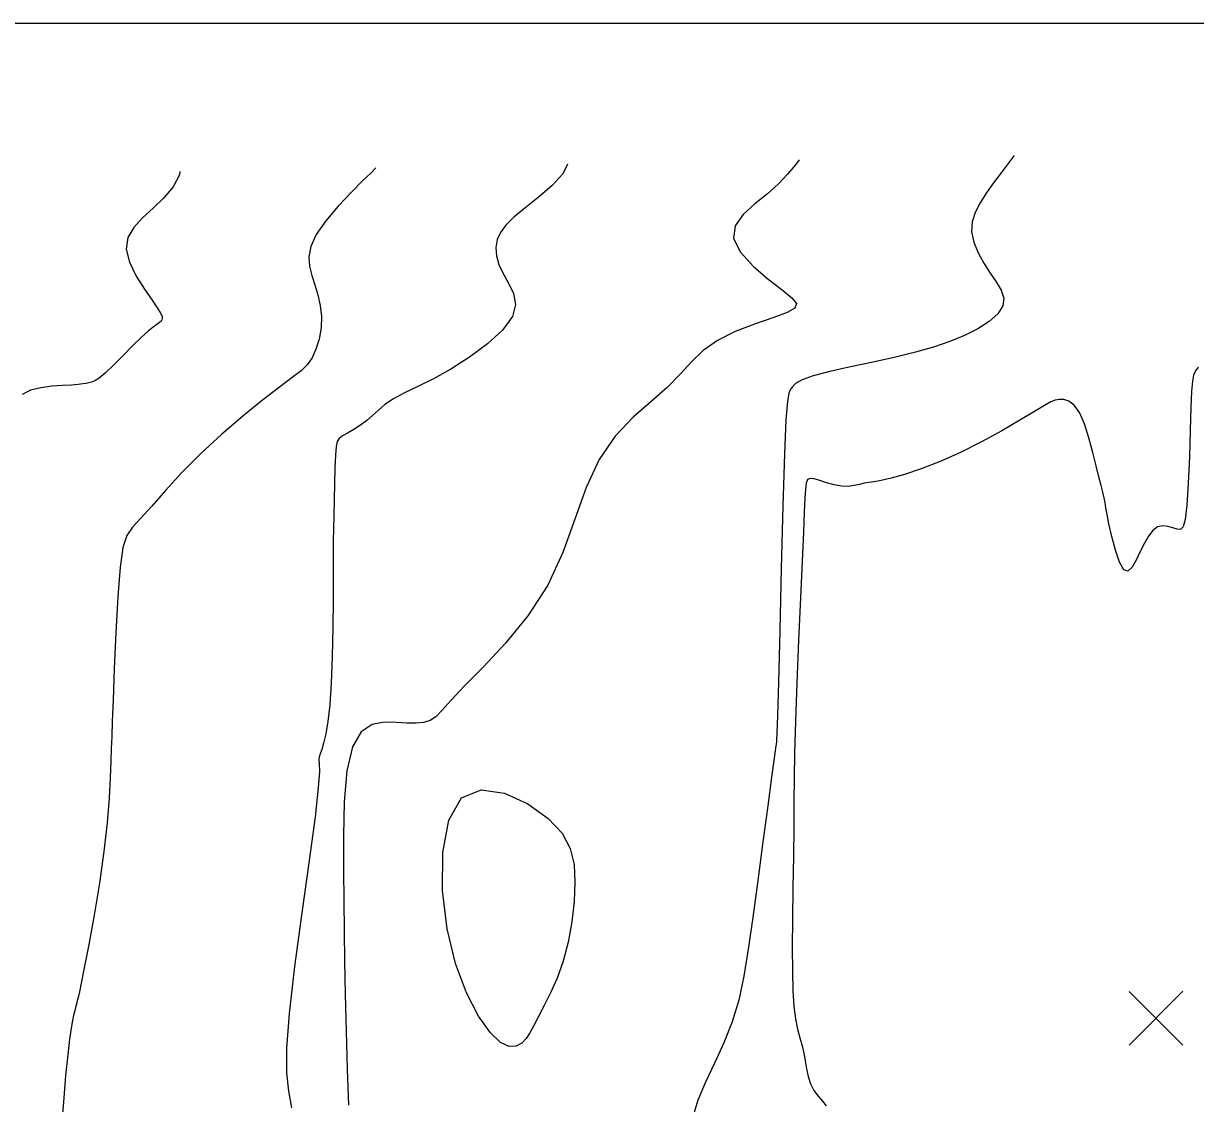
# Model space of a CAD drawing. Extents: x 2566142 to 2571431, y 418755 to 421584.
# Drawn here: x 2570277 to 2570603.5, y 421260.9 to 421561.7 of the extents above; entities that cross this region are included whole.
import ezdxf

# ---------------------------------------------------------------- set-up
doc = ezdxf.new("R2010")
doc.units = 0
for name, color, linetype in [('Contour_ADS_Major', 7, 'Continuous'), ('Contour_ADS_Minor', 7, 'Continuous'), ('Contour_ADS_Spot_Elevation', 7, 'Continuous'), ('Contour_ADS_State_Plane_Border', 7, 'Continuous')]:
    doc.layers.add(name, color=color, linetype=linetype)

# ---------------------------------------------------------------- blocks, each defined once
blk = doc.blocks.new('S750')
at = {"layer": 'Contour_ADS_Spot_Elevation'}
for p, q in [((-0.5, 0.498), (0.5, -0.498)), ((-0.498, -0.5), (0.498, 0.5))]:
    blk.add_line(p, q, dxfattribs=at)

msp = doc.modelspace()

# ---------------------------------------------------------------- linework, layer by layer
at = {"layer": 'Contour_ADS_Major'}
msp.add_lwpolyline([(2570428.53, 421522.51), (2570427.23, 421519.77), (2570424.2, 421516.49), (2570420.41, 421513.24), (2570416.67, 421510.26), (2570413.65, 421507.72), (2570411.42, 421505.52), (2570409.89, 421503.49), (2570408.98, 421501.47), (2570408.61, 421499.31), (2570408.78, 421497.01), (2570409.45, 421494.57), (2570410.61, 421492.02), (2570412.15, 421489.36), (2570413.53, 421486.52), (2570414.1, 421483.44), (2570413.23, 421480.05), (2570410.5, 421476.31), (2570406.31, 421472.46), (2570401.29, 421468.75), (2570396.09, 421465.45), (2570391.23, 421462.76), (2570386.88, 421460.6), (2570383.14, 421458.78), (2570380.08, 421457.13), (2570377.73, 421455.54), (2570375.89, 421453.98), (2570374.3, 421452.48), (2570372.71, 421451.07), (2570370.93, 421449.78), (2570369.07, 421448.62), (2570367.34, 421447.62), (2570365.93, 421446.81), (2570364.98, 421446.13), (2570364.41, 421445.27), (2570364.11, 421443.85), (2570363.94, 421441.48), (2570363.8, 421437.94), (2570363.67, 421433.6), (2570363.56, 421429.02), (2570363.47, 421424.73), (2570363.4, 421421.06), (2570363.35, 421417.55), (2570363.32, 421413.5), (2570363.29, 421408.25), (2570363.27, 421401.36), (2570363.2, 421393.45), (2570363.06, 421385.37), (2570362.79, 421377.99), (2570362.37, 421371.98), (2570361.84, 421367.34), (2570361.25, 421363.85), (2570360.66, 421361.31), (2570360.14, 421359.53), (2570359.71, 421358.29), (2570359.44, 421357.4), (2570359.34, 421356.62), (2570359.42, 421355.61), (2570359.46, 421353.39), (2570359.17, 421348.81), (2570358.28, 421340.76), (2570356.64, 421328.63), (2570354.59, 421314.04), (2570352.56, 421299.12), (2570351.02, 421286.03), (2570350.3, 421276.35), (2570350.31, 421269.51), (2570350.85, 421264.35), (2570351.7, 421259.73)], dxfattribs=at)
at = {"layer": 'Contour_ADS_Minor'}
for points in [[(2570493.11, 421523.74), (2570492.04, 421522.3), (2570489.86, 421519.67), (2570487.3, 421516.97), (2570484.25, 421514.21), (2570480.77, 421511.4), (2570477.5, 421508.46), (2570475.26, 421505.29), (2570474.84, 421501.82), (2570476.75, 421498.01), (2570480.3, 421494.12), (2570484.5, 421490.5), (2570488.37, 421487.47), (2570491.07, 421485.27), (2570492.3, 421483.69), (2570491.9, 421482.43), (2570489.73, 421481.2), (2570485.78, 421479.73), (2570480.69, 421477.96), (2570475.27, 421475.86), (2570470.31, 421473.41), (2570466.38, 421470.59), (2570463.13, 421467.43), (2570459.98, 421464), (2570456.35, 421460.33), (2570451.85, 421456.43), (2570446.83, 421452), (2570441.82, 421446.73), (2570437.37, 421440.26), (2570433.79, 421432.42), (2570430.65, 421423.6), (2570427.29, 421414.36), (2570423.05, 421405.25), (2570417.52, 421396.75), (2570411.28, 421389.12), (2570405.13, 421382.54), (2570399.89, 421377.2), (2570396.17, 421373.23), (2570393.66, 421370.45), (2570391.87, 421368.64), (2570390.28, 421367.56), (2570388.46, 421367), (2570386.31, 421366.8), (2570383.78, 421366.86), (2570380.85, 421367.03), (2570377.54, 421367.11), (2570374.16, 421366.48), (2570371.08, 421364.44), (2570368.65, 421360.27), (2570367.13, 421353.54), (2570366.39, 421344.94), (2570366.15, 421335.43), (2570366.17, 421325.98), (2570366.24, 421317.29), (2570366.33, 421309.02), (2570366.47, 421300.59), (2570366.66, 421291.39), (2570366.94, 421281.1), (2570367.25, 421270.46), (2570367.57, 421260.46)], [(2570553, 421524.88), (2570551.34, 421522.7), (2570549.33, 421520.07), (2570547.23, 421517.27), (2570545.21, 421514.45), (2570543.46, 421511.73), (2570542.1, 421509.07), (2570541.28, 421506.41), (2570541.13, 421503.65), (2570541.74, 421500.77), (2570542.95, 421497.82), (2570544.53, 421494.92), (2570546.29, 421492.18), (2570548, 421489.68), (2570549.36, 421487.36), (2570550.07, 421485.16), (2570549.84, 421483), (2570548.45, 421480.84), (2570546.05, 421478.7), (2570542.87, 421476.66), (2570539.14, 421474.77), (2570535.04, 421473.07), (2570530.54, 421471.54), (2570525.53, 421470.11), (2570519.91, 421468.74), (2570513.72, 421467.38), (2570507.43, 421466.04), (2570501.66, 421464.75), (2570496.99, 421463.53), (2570493.88, 421462.4), (2570492.06, 421461.37), (2570491.12, 421460.44), (2570490.62, 421459.63), (2570490.21, 421458.69), (2570489.81, 421456.4), (2570489.41, 421451.26), (2570488.98, 421441.82), (2570488.53, 421427.32), (2570488.07, 421409.95), (2570487.66, 421392.61), (2570487.31, 421378.21), (2570487.07, 421368.94), (2570486.91, 421364.05), (2570486.81, 421362.07), (2570486.74, 421361.55), (2570486.67, 421361.12), (2570486.49, 421359.88), (2570486.11, 421357.05), (2570485.41, 421351.83), (2570484.34, 421343.78), (2570483, 421333.77), (2570481.55, 421323.02), (2570480.16, 421312.75), (2570478.93, 421303.9), (2570477.7, 421296.36), (2570476.28, 421289.75), (2570474.46, 421283.68), (2570472.13, 421277.84), (2570469.53, 421272.21), (2570467.01, 421266.87), (2570464.91, 421261.86), (2570463.47, 421257.25)], [(2570320.58, 421520.45), (2570320.47, 421519.53), (2570318.74, 421516.19), (2570316.16, 421513.08), (2570313.18, 421510.21), (2570310.25, 421507.53), (2570307.76, 421504.88), (2570306.09, 421502.05), (2570305.62, 421498.85), (2570306.56, 421495.16), (2570308.47, 421491.29), (2570310.78, 421487.64), (2570312.89, 421484.61), (2570314.33, 421482.48), (2570315.15, 421481.14), (2570315.55, 421480.35), (2570315.69, 421479.86), (2570315.72, 421479.48), (2570315.63, 421479.13), (2570315.39, 421478.78), (2570314.94, 421478.38), (2570314.23, 421477.88), (2570313.21, 421477.14), (2570311.77, 421475.99), (2570309.85, 421474.25), (2570307.43, 421471.87), (2570304.75, 421469.15), (2570302.12, 421466.49), (2570299.83, 421464.31), (2570298.11, 421462.89), (2570296.89, 421462.13), (2570295.99, 421461.78), (2570295.26, 421461.61), (2570294.52, 421461.46), (2570293.6, 421461.28), (2570292.31, 421461.11), (2570290.44, 421460.96), (2570287.91, 421460.84), (2570284.95, 421460.64), (2570281.89, 421460.24), (2570279.05, 421459.52), (2570276.7, 421458.39)], [(2570375.23, 421521.49), (2570373.85, 421520.08), (2570371.5, 421517.81), (2570368.31, 421514.61), (2570364.72, 421510.78), (2570361.3, 421506.74), (2570358.61, 421502.91), (2570357.06, 421499.59), (2570356.53, 421496.72), (2570356.73, 421494.09), (2570357.38, 421491.52), (2570358.22, 421488.87), (2570359.06, 421486.08), (2570359.73, 421483.15), (2570360.07, 421480.09), (2570359.94, 421476.92), (2570359.39, 421473.8), (2570358.52, 421470.93), (2570357.42, 421468.52), (2570356.11, 421466.64), (2570354.35, 421464.97), (2570351.87, 421463.05), (2570348.36, 421460.43), (2570343.66, 421456.79), (2570338.12, 421452.29), (2570332.22, 421447.23), (2570326.44, 421441.9), (2570321.19, 421436.59), (2570316.61, 421431.61), (2570312.76, 421427.26), (2570309.69, 421423.84), (2570307.45, 421421.41), (2570305.87, 421419.09), (2570304.77, 421415.76), (2570303.97, 421410.31), (2570303.31, 421402.05), (2570302.77, 421392.11), (2570302.33, 421382.03), (2570302, 421373.38), (2570301.77, 421367.28), (2570301.62, 421363.1), (2570301.5, 421359.79), (2570301.37, 421356.29), (2570301.2, 421351.72), (2570300.89, 421345.97), (2570300.35, 421339.09), (2570299.46, 421331.14), (2570298.19, 421322.33), (2570296.71, 421313.4), (2570295.24, 421305.23), (2570293.99, 421298.69), (2570293.15, 421294.43), (2570292.64, 421292.03), (2570292.36, 421290.84), (2570292.2, 421290.21), (2570292.04, 421289.61), (2570291.89, 421288.96), (2570291.73, 421288.3), (2570291.57, 421287.7), (2570291.41, 421287.14), (2570291.23, 421286.48), (2570291.01, 421285.52), (2570290.71, 421284.07), (2570290.34, 421281.91), (2570289.88, 421278.81), (2570289.37, 421274.5), (2570288.79, 421268.72), (2570288.16, 421261.35), (2570287.43, 421252.94)], [(2570604.18, 421465.97), (2570603.44, 421464.9), (2570602.93, 421463.74), (2570602.6, 421462.04), (2570602.39, 421459.24), (2570602.21, 421454.78), (2570602.01, 421448.4), (2570601.76, 421440.97), (2570601.45, 421433.63), (2570601.08, 421427.54), (2570600.62, 421423.58), (2570600.05, 421421.5), (2570599.3, 421420.75), (2570598.33, 421420.82), (2570597.13, 421421.21), (2570595.76, 421421.62), (2570594.33, 421421.8), (2570592.91, 421421.5), (2570591.6, 421420.51), (2570590.39, 421418.93), (2570589.23, 421416.92), (2570588.09, 421414.61), (2570586.96, 421412.24), (2570585.81, 421410.26), (2570584.65, 421409.19), (2570583.47, 421409.57), (2570582.29, 421411.7), (2570581.15, 421415.04), (2570580.16, 421418.84), (2570579.37, 421422.33), (2570578.85, 421424.94), (2570578.51, 421426.81), (2570578.27, 421428.25), (2570578.02, 421429.59), (2570577.66, 421431.12), (2570577.19, 421433.01), (2570576.57, 421435.42), (2570575.8, 421438.48), (2570574.87, 421442.25), (2570573.78, 421446.32), (2570572.55, 421450.19), (2570571.18, 421453.34), (2570569.7, 421455.4), (2570568.19, 421456.52), (2570566.76, 421456.96), (2570565.5, 421456.99), (2570564.42, 421456.81), (2570563.19, 421456.32), (2570561.4, 421455.33), (2570558.63, 421453.66), (2570554.59, 421451.22), (2570549.54, 421448.26), (2570543.89, 421445.13), (2570538.03, 421442.17), (2570532.34, 421439.66), (2570527.07, 421437.64), (2570522.44, 421436.11), (2570518.69, 421435.05), (2570515.95, 421434.41), (2570514, 421434.07), (2570512.53, 421433.87), (2570511.25, 421433.66), (2570509.89, 421433.34), (2570508.39, 421433), (2570506.71, 421432.77), (2570504.85, 421432.8)], [(2570504.85, 421432.8), (2570502.8, 421433.19), (2570500.72, 421433.79), (2570498.8, 421434.41), (2570497.22, 421434.88), (2570496.12, 421434.99), (2570495.44, 421434.64), (2570495.04, 421433.69), (2570494.81, 421432.03), (2570494.65, 421429.48), (2570494.48, 421425.62), (2570494.26, 421419.98), (2570493.94, 421412.07), (2570493.47, 421401.72), (2570492.94, 421389.94), (2570492.43, 421378.03), (2570492.03, 421367.29), (2570491.79, 421358.65), (2570491.68, 421351.52), (2570491.64, 421344.94), (2570491.59, 421337.94), (2570491.48, 421329.85), (2570491.35, 421321.1), (2570491.23, 421312.38), (2570491.17, 421304.41), (2570491.21, 421297.75), (2570491.36, 421292.34), (2570491.64, 421287.98), (2570492.07, 421284.47), (2570492.63, 421281.6), (2570493.27, 421279.19), (2570493.89, 421277.04), (2570494.42, 421274.96), (2570494.8, 421272.79), (2570495.14, 421270.59), (2570495.56, 421268.44), (2570496.23, 421266.42), (2570497.21, 421264.6), (2570498.38, 421262.99), (2570499.58, 421261.57), (2570500.62, 421260.31)]]:
    msp.add_lwpolyline(points, dxfattribs=at)
msp.add_lwpolyline([(2570427.36, 421300.58), (2570425.68, 421295.86), (2570423.85, 421291.75), (2570422.05, 421288.21), (2570420.46, 421285.2), (2570419.19, 421282.69), (2570418.12, 421280.64), (2570417.07, 421279.01), (2570415.84, 421277.75), (2570414.28, 421276.91), (2570412.32, 421276.83), (2570409.93, 421277.93), (2570407.08, 421280.65), (2570403.8, 421285.3), (2570400.43, 421291.79), (2570397.36, 421299.94), (2570395.01, 421309.55), (2570393.73, 421320.23), (2570393.82, 421330.8), (2570395.51, 421339.85), (2570399.05, 421346.01), (2570404.48, 421348.29), (2570410.99, 421347.38), (2570417.56, 421344.36), (2570423.18, 421340.34), (2570427.04, 421336.19), (2570429.32, 421331.95), (2570430.39, 421327.47), (2570430.64, 421322.58), (2570430.41, 421317.19), (2570429.76, 421311.52), (2570428.74, 421305.88), (2570427.36, 421300.58)], close=True, dxfattribs=at)
at = {"layer": 'Contour_ADS_State_Plane_Border'}
msp.add_lwpolyline([(2566164.43, 418777.5), (2571407.81, 418777.5), (2571407.81, 421561.67), (2566164.43, 421561.67), (2566164.43, 418777.5)], close=True, dxfattribs=at)

# ---------------------------------------------------------------- block references
at = {"layer": 'Contour_ADS_Spot_Elevation', "xscale": 15, "yscale": 15}
msp.add_blockref('S750', (2570592.46, 421284.69), dxfattribs=at)

doc.saveas('drawing.dxf')
